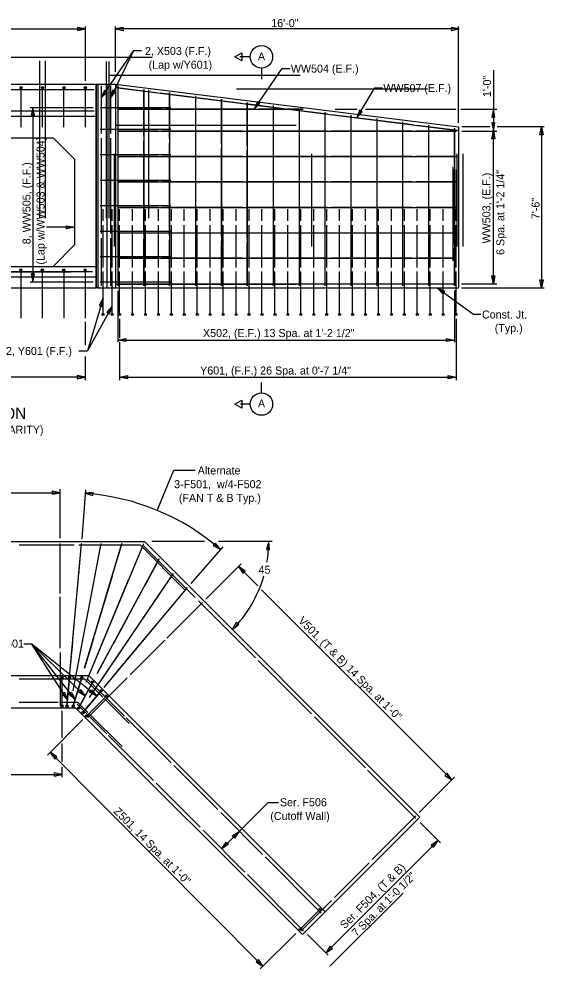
# Model space of a CAD drawing. Extents: x -1609 to 1184, y -412 to 394.
# Drawn here: x 696.34 to 720.85, y 283.56 to 327.87 of the extents above; entities that cross this region are included whole.
import ezdxf

# ---------------------------------------------------------------- set-up
doc = ezdxf.new("R2010")
doc.units = 0
for name, color, linetype in [('DR_P_Culvert', 7, 'Continuous'), ('DR_P_Headwall', 7, 'Continuous'), ('GE_P_CL_10', 7, 'Continuous'), ('ST_Details', 7, 'Continuous'), ('ST_Text', 7, 'Continuous')]:
    doc.layers.add(name, color=color, linetype=linetype)

msp = doc.modelspace()

# ---------------------------------------------------------------- linework, layer by layer
at = {"layer": 'DR_P_Culvert'}
for p, q in [((693.633, 326.09), (702.549, 326.09)), ((700.554, 325.25), (709.469, 325.25)), ((686.02, 324.588), (699.853, 324.588)), ((696.437, 322.835), (696.437, 324.671)), ((697.437, 322.835), (697.437, 324.671)), ((698.437, 322.835), (698.437, 324.671)), ((699.437, 322.835), (699.437, 324.671)), ((706.495, 324.613), (715.41, 324.613)), ((686.02, 323.585), (699.853, 323.585)), ((685.937, 323.335), (699.937, 323.335)), ((699.937, 323.335), (699.937, 315.338)), ((687.937, 322.335), (697.937, 322.335)), ((697.937, 322.335), (698.937, 321.335)), ((698.937, 321.335), (698.937, 317.335)), ((697.937, 316.335), (698.937, 317.335)), ((687.103, 316.085), (698.77, 316.085)), ((699.77, 316.085), (695.992, 316.085)), ((696.426, 316.168), (696.426, 313.921)), ((696.426, 316.168), (696.426, 313.921)), ((697.426, 316.168), (697.426, 313.921)), ((697.426, 316.168), (697.426, 313.921)), ((698.426, 316.168), (698.426, 313.921)), ((698.426, 316.168), (698.426, 313.921)), ((699.426, 316.168), (699.426, 313.921)), ((699.426, 316.168), (699.426, 313.921)), ((685.937, 315.338), (699.937, 315.338))]:
    msp.add_line(p, q, dxfattribs=at)
for points in [[(694.748, 324.588), (698.042, 324.588)], [(698.206, 324.588), (699.853, 324.588)], [(694.748, 323.585), (698.042, 323.585)], [(698.206, 323.585), (699.853, 323.585)]]:
    msp.add_lwpolyline(points, dxfattribs=at)
msp.add_lwpolyline([(699.937, 324.838), (700.021, 324.838), (700.021, 315.338), (699.937, 315.338)], close=True, dxfattribs=at)
at = {"layer": 'DR_P_Headwall'}
for p, q in [((685.937, 324.838), (699.937, 324.838)), ((699.937, 324.838), (699.937, 323.335)), ((700.021, 324.838), (700.021, 315.338)), ((700.021, 324.838), (700.849, 324.838)), ((700.435, 324.838), (700.435, 315.338)), ((700.849, 324.838), (716.848, 322.838)), ((700.849, 324.838), (700.849, 315.338)), ((716.848, 322.838), (716.848, 315.338)), ((687.937, 316.335), (697.937, 316.335)), ((697.937, 316.335), (699.937, 316.335)), ((699.937, 316.335), (699.937, 315.338)), ((685.937, 315.838), (699.937, 315.838)), ((685.937, 315.338), (698.937, 315.338)), ((677.852, 303.493), (702.193, 303.493)), ((715.044, 290.642), (702.193, 303.493)), ((677.852, 297.244), (699.604, 297.244)), ((710.625, 286.223), (699.604, 297.244)), ((677.852, 295.744), (698.983, 295.744)), ((709.565, 285.162), (698.983, 295.744)), ((715.044, 290.642), (709.565, 285.162))]:
    msp.add_line(p, q, dxfattribs=at)
for points in [[(700.182, 324.754), (700.182, 322.532)], [(700.605, 324.754), (700.605, 322.532)], [(700.182, 322.31), (700.182, 317.866)], [(700.605, 322.31), (700.605, 317.866)], [(700.182, 317.643), (700.182, 315.421)], [(700.605, 317.643), (700.605, 315.421)]]:
    msp.add_lwpolyline(points, dxfattribs=at)
at = {"layer": 'ST_Details'}
for p, q in [((697.301, 325.921), (697.301, 318.588)), ((697.564, 325.921), (697.564, 318.588)), ((700.412, 325.887), (700.412, 318.588)), ((700.527, 325.887), (700.527, 318.588)), ((700.828, 324.672), (716.827, 322.672)), ((700.953, 324.754), (700.953, 315.421)), ((702.161, 324.59), (702.161, 315.421)), ((702.38, 324.563), (702.38, 318.588)), ((703.37, 324.439), (703.37, 315.421)), ((704.578, 324.288), (704.578, 315.421)), ((705.786, 324.137), (705.786, 315.421)), ((706.995, 323.986), (706.995, 315.421)), ((700.124, 323.744), (703.421, 323.744)), ((700.932, 323.66), (709.596, 323.66)), ((708.203, 323.835), (708.203, 315.421)), ((709.411, 323.684), (709.411, 315.421)), ((710.62, 323.533), (710.62, 315.421)), ((711.828, 323.382), (711.828, 315.421)), ((713.036, 323.231), (713.036, 315.421)), ((700.124, 322.733), (703.421, 322.733)), ((700.859, 322.921), (709.275, 322.921)), ((700.932, 322.649), (716.755, 322.649)), ((714.245, 323.08), (714.245, 315.421)), ((715.453, 322.928), (715.453, 315.421)), ((716.661, 322.777), (716.661, 315.421)), ((700.124, 321.545), (703.421, 321.545)), ((700.779, 321.588), (700.779, 317.255)), ((700.932, 321.462), (716.755, 321.462)), ((709.998, 321.588), (709.998, 317.255)), ((716.672, 321.588), (716.672, 317.255)), ((716.772, 321.588), (716.772, 317.255)), ((717.052, 321.588), (717.052, 317.255)), ((716.589, 320.975), (716.589, 316.588)), ((716.745, 320.857), (716.745, 318.887)), ((700.124, 320.358), (703.421, 320.358)), ((700.932, 320.274), (716.755, 320.274)), ((700.124, 319.17), (703.421, 319.17)), ((700.265, 318.455), (700.265, 319.005)), ((700.689, 318.455), (700.689, 319.005)), ((700.932, 319.087), (716.755, 319.087)), ((701.036, 318.454), (701.036, 319.005)), ((701.64, 318.454), (701.64, 319.005)), ((702.245, 318.454), (702.245, 319.005)), ((702.849, 318.454), (702.849, 319.005)), ((703.453, 318.454), (703.453, 319.005)), ((704.057, 318.454), (704.057, 319.005)), ((704.661, 318.454), (704.661, 319.005)), ((705.265, 318.454), (705.265, 319.005)), ((705.87, 318.454), (705.87, 319.005)), ((706.474, 318.454), (706.474, 319.005)), ((707.078, 318.454), (707.078, 319.005)), ((707.682, 318.454), (707.682, 319.005)), ((708.286, 318.454), (708.286, 319.005)), ((708.89, 318.454), (708.89, 319.005)), ((709.495, 318.454), (709.495, 319.005)), ((710.099, 318.454), (710.099, 319.005)), ((710.703, 318.454), (710.703, 319.005)), ((711.307, 318.454), (711.307, 319.005)), ((711.911, 318.454), (711.911, 319.005)), ((712.515, 318.454), (712.515, 319.005)), ((713.12, 318.454), (713.12, 319.005)), ((713.724, 318.454), (713.724, 319.005)), ((714.328, 318.454), (714.328, 319.005)), ((714.932, 318.454), (714.932, 319.005)), ((715.536, 318.454), (715.536, 319.005)), ((716.14, 318.454), (716.14, 319.005)), ((716.745, 318.454), (716.745, 319.005)), ((700.265, 316.288), (700.265, 318.255)), ((700.689, 316.288), (700.689, 318.255)), ((701.036, 316.288), (701.036, 318.254)), ((701.64, 316.288), (701.64, 318.254)), ((702.245, 316.288), (702.245, 318.254)), ((702.849, 316.288), (702.849, 318.254)), ((703.453, 316.288), (703.453, 318.254)), ((704.057, 316.288), (704.057, 318.254)), ((704.661, 316.288), (704.661, 318.254)), ((705.265, 316.288), (705.265, 318.254)), ((705.87, 316.288), (705.87, 318.254)), ((706.474, 316.288), (706.474, 318.254)), ((707.078, 316.288), (707.078, 318.254)), ((707.682, 316.288), (707.682, 318.254)), ((708.286, 316.288), (708.286, 318.254)), ((708.89, 316.288), (708.89, 318.254)), ((709.495, 316.288), (709.495, 318.254)), ((710.099, 316.288), (710.099, 318.254)), ((710.703, 316.288), (710.703, 318.254)), ((711.307, 316.288), (711.307, 318.254)), ((711.911, 316.288), (711.911, 318.254)), ((712.515, 316.288), (712.515, 318.254)), ((713.12, 316.288), (713.12, 318.254)), ((713.724, 316.288), (713.724, 318.254)), ((714.328, 316.288), (714.328, 318.254)), ((714.932, 316.288), (714.932, 318.254)), ((715.536, 316.288), (715.536, 318.254)), ((716.14, 316.288), (716.14, 318.254)), ((716.745, 316.288), (716.745, 318.254)), ((700.124, 317.983), (703.421, 317.983)), ((700.932, 317.899), (716.755, 317.899)), ((700.124, 316.795), (703.421, 316.795)), ((700.932, 316.712), (716.755, 316.712)), ((700.124, 315.608), (703.421, 315.608)), ((700.021, 315.338), (716.848, 315.338)), ((700.859, 315.504), (709.275, 315.504)), ((700.932, 315.524), (716.755, 315.524)), ((698.268, 301.07), (698.268, 303.41)), ((702.006, 303.326), (699.133, 303.326)), ((704.068, 301.264), (702.006, 303.326)), ((704.563, 300.887), (702.124, 303.326)), ((698.268, 298.521), (698.268, 300.91)), ((703.238, 298.986), (704.91, 300.658)), ((707.375, 298.076), (704.725, 300.725)), ((701.525, 297.274), (703.143, 298.891)), ((698.268, 298.324), (698.268, 295.827)), ((709.986, 295.464), (707.499, 297.952)), ((698.174, 297.077), (696.352, 297.077)), ((699.417, 297.077), (698.294, 297.077)), ((699.417, 297.077), (700.26, 296.234)), ((699.535, 297.077), (701.268, 295.344)), ((699.548, 295.296), (701.393, 297.141)), ((700.432, 296.298), (699.489, 295.355)), ((700.345, 296.149), (701.48, 295.015)), ((698.174, 295.994), (696.352, 295.994)), ((699.087, 295.994), (698.294, 295.994)), ((700.443, 294.519), (699.052, 295.91)), ((699.553, 295.527), (699.087, 295.994)), ((701.149, 293.931), (699.638, 295.442)), ((701.342, 295.271), (703.445, 293.168)), ((702.62, 292.343), (700.517, 294.446)), ((703.568, 293.044), (705.621, 290.991)), ((704.796, 290.166), (702.743, 292.219)), ((705.762, 290.85), (707.711, 288.902)), ((712.829, 288.662), (714.868, 290.701)), ((711.061, 286.894), (712.677, 288.51)), ((709.506, 285.339), (710.92, 286.753)), ((714.272, 287.099), (710.854, 283.681)), ((710.39, 286.341), (709.447, 285.398))]:
    msp.add_line(p, q, dxfattribs=at)
for points in [[(702.733, 324.434), (700.828, 324.672)], [(700.953, 324.754), (700.953, 322.532)], [(702.161, 322.407), (702.161, 324.59)], [(703.37, 322.292), (703.37, 324.439)], [(706.733, 323.934), (702.924, 324.41)], [(704.578, 324.288), (704.578, 322.177)], [(705.786, 322.062), (705.786, 324.137)], [(706.995, 321.946), (706.995, 323.986)], [(702.995, 323.66), (700.932, 323.66)], [(707.326, 323.66), (703.201, 323.66)], [(708.828, 323.672), (706.923, 323.91)], [(709.595, 323.66), (707.533, 323.66)], [(708.203, 323.835), (708.203, 321.831)], [(710.733, 323.434), (708.828, 323.672)], [(709.411, 323.684), (709.411, 321.716)], [(710.62, 323.533), (710.62, 321.601)], [(714.732, 322.934), (710.923, 323.41)], [(711.828, 323.381), (711.828, 321.486)], [(713.036, 323.23), (713.036, 321.371)], [(702.816, 322.649), (700.932, 322.649)], [(706.772, 322.649), (703.004, 322.649)], [(708.843, 322.649), (706.96, 322.649)], [(710.727, 322.649), (708.844, 322.649)], [(714.683, 322.649), (710.916, 322.649)], [(714.245, 323.079), (714.245, 321.256)], [(716.755, 322.649), (714.871, 322.649)], [(716.827, 322.672), (714.923, 322.91)], [(715.453, 322.928), (715.453, 321.141)], [(716.661, 321.026), (716.661, 322.777)], [(700.953, 322.31), (700.953, 317.866)], [(702.161, 317.822), (702.161, 322.189)], [(703.37, 317.783), (703.37, 322.077)], [(704.578, 321.966), (704.578, 317.743)], [(705.786, 317.704), (705.786, 321.854)], [(702.816, 321.462), (700.932, 321.462)], [(706.772, 321.462), (703.004, 321.462)], [(708.843, 321.462), (706.96, 321.462)], [(706.995, 317.664), (706.995, 321.743)], [(708.203, 321.631), (708.203, 317.625)], [(710.727, 321.462), (708.844, 321.462)], [(709.411, 321.52), (709.411, 317.585)], [(710.62, 321.408), (710.62, 317.546)], [(714.683, 321.462), (710.916, 321.462)], [(716.755, 321.462), (714.871, 321.462)], [(711.828, 321.297), (711.828, 317.506)], [(713.036, 321.185), (713.036, 317.466)], [(714.245, 321.074), (714.245, 317.427)], [(715.453, 320.962), (715.453, 317.387)], [(716.661, 317.348), (716.661, 320.851)], [(702.816, 320.274), (700.932, 320.274)], [(706.772, 320.274), (703.004, 320.274)], [(708.843, 320.274), (706.96, 320.274)], [(710.727, 320.274), (708.844, 320.274)], [(714.683, 320.274), (710.916, 320.274)], [(716.755, 320.274), (714.871, 320.274)], [(702.816, 319.087), (700.932, 319.087)], [(706.772, 319.087), (703.004, 319.087)], [(708.843, 319.087), (706.96, 319.087)], [(710.727, 319.087), (708.844, 319.087)], [(714.683, 319.087), (710.916, 319.087)], [(716.755, 319.087), (714.871, 319.087)], [(700.932, 317.899), (702.816, 317.899)], [(703.004, 317.899), (706.772, 317.899)], [(706.96, 317.899), (708.843, 317.899)], [(708.844, 317.899), (710.727, 317.899)], [(710.916, 317.899), (714.683, 317.899)], [(714.871, 317.899), (716.755, 317.899)], [(700.953, 317.643), (700.953, 315.421)], [(702.161, 315.421), (702.161, 317.604)], [(703.37, 315.421), (703.37, 317.568)], [(704.578, 317.532), (704.578, 315.421)], [(705.786, 315.421), (705.786, 317.496)], [(706.995, 315.421), (706.995, 317.46)], [(708.203, 317.424), (708.203, 315.421)], [(709.411, 317.388), (709.411, 315.421)], [(710.62, 317.352), (710.62, 315.421)], [(711.828, 317.316), (711.828, 315.421)], [(713.036, 317.28), (713.036, 315.421)], [(714.245, 317.244), (714.245, 315.421)], [(715.453, 317.209), (715.453, 315.421)], [(716.661, 315.421), (716.661, 317.173)], [(702.816, 316.712), (700.932, 316.712)], [(706.772, 316.712), (703.004, 316.712)], [(708.843, 316.712), (706.96, 316.712)], [(710.727, 316.712), (708.844, 316.712)], [(714.683, 316.712), (710.916, 316.712)], [(716.755, 316.712), (714.871, 316.712)], [(700.265, 314.088), (700.265, 316.088)], [(700.689, 314.088), (700.689, 316.088)], [(701.036, 314.088), (701.036, 316.088)], [(701.64, 314.088), (701.64, 316.088)], [(702.245, 314.088), (702.245, 316.088)], [(702.849, 314.088), (702.849, 316.088)], [(703.453, 314.088), (703.453, 316.088)], [(704.057, 314.088), (704.057, 316.088)], [(704.661, 314.088), (704.661, 316.088)], [(705.265, 314.088), (705.265, 316.088)], [(705.87, 314.088), (705.87, 316.088)], [(706.474, 314.088), (706.474, 316.088)], [(707.078, 314.088), (707.078, 316.088)], [(707.682, 314.088), (707.682, 316.088)], [(708.286, 314.088), (708.286, 316.088)], [(708.89, 314.088), (708.89, 316.088)], [(709.495, 314.088), (709.495, 316.088)], [(710.099, 314.088), (710.099, 316.088)], [(710.703, 314.088), (710.703, 316.088)], [(711.307, 314.088), (711.307, 316.088)], [(711.911, 314.088), (711.911, 316.088)], [(712.515, 314.088), (712.515, 316.088)], [(713.12, 314.088), (713.12, 316.088)], [(713.724, 314.088), (713.724, 316.088)], [(714.328, 314.088), (714.328, 316.088)], [(714.932, 314.088), (714.932, 316.088)], [(715.536, 314.088), (715.536, 316.088)], [(716.14, 314.088), (716.14, 316.088)], [(716.745, 314.088), (716.745, 316.088)], [(700.932, 315.524), (702.816, 315.524)], [(703.004, 315.524), (706.772, 315.524)], [(706.96, 315.524), (708.843, 315.524)], [(708.844, 315.524), (710.727, 315.524)], [(710.916, 315.524), (714.683, 315.524)], [(714.871, 315.524), (716.755, 315.524)], [(698.914, 303.326), (696.352, 303.326)], [(698.351, 295.827), (698.351, 297.16)], [(712.51, 292.941), (710.128, 295.323)], [(712.614, 292.837), (714.868, 290.583)], [(706.882, 288.08), (704.937, 290.025)], [(707.83, 288.782), (710.449, 286.163)], [(709.624, 285.338), (707.001, 287.961)], [(710.39, 286.34), (709.447, 285.398)]]:
    msp.add_lwpolyline(points, dxfattribs=at)
msp.add_lwpolyline([(706.42, 309.908), (706.745, 310.095), (706.745, 309.721)], close=True, dxfattribs=at)
for centre in [(696.437, 324.671), (697.437, 324.671), (698.437, 324.671), (699.437, 324.671), (696.426, 316.168), (697.426, 316.168), (698.426, 316.168), (699.426, 316.168), (700.265, 314.088), (700.689, 314.088), (701.036, 314.088), (701.64, 314.088), (702.245, 314.088), (702.849, 314.088), (703.453, 314.088), (704.057, 314.088), (704.661, 314.088), (705.265, 314.088), (705.87, 314.088), (706.474, 314.088), (707.078, 314.088), (707.682, 314.088), (708.286, 314.088), (708.89, 314.088), (709.495, 314.088), (710.099, 314.088), (710.703, 314.088), (711.307, 314.088), (711.911, 314.088), (712.515, 314.088), (713.12, 314.088), (713.724, 314.088), (714.328, 314.088), (714.932, 314.088), (715.536, 314.088), (716.14, 314.088), (716.745, 314.088), (698.351, 297.16), (698.699, 297.16), (699.271, 297.16), (699.782, 296.948), (700.186, 296.544), (700.432, 296.298), (698.351, 295.827), (698.58, 295.827), (698.872, 295.827), (699.121, 295.724), (699.327, 295.517), (699.489, 295.355), (710.39, 286.341), (709.447, 285.398)]:
    msp.add_circle(centre, 0.0502, dxfattribs=at)
at = {"layer": 'ST_Text'}
for p, q in [((699.437, 324.996), (699.437, 327.529)), ((700.849, 325.406), (700.849, 327.529)), ((716.848, 323.025), (716.848, 327.529)), ((686.437, 327.41), (699.437, 327.41)), ((716.878, 327.41), (700.849, 327.41)), ((700.182, 324.194), (701.701, 326.401)), ((700.605, 324.185), (701.701, 326.401)), ((701.701, 326.401), (702.058, 326.401)), ((707.136, 326.109), (706.641, 326.109)), ((707.313, 323.66), (708.621, 325.56)), ((707.658, 325.587), (707.658, 325.072)), ((708.621, 325.56), (708.979, 325.56)), ((718.482, 325.486), (718.482, 323.66)), ((712.106, 323.263), (712.946, 324.66)), ((712.946, 324.66), (713.304, 324.66)), ((696.857, 323.744), (699.804, 323.744)), ((696.988, 323.744), (696.988, 315.608)), ((711.09, 323.66), (712.131, 323.66)), ((712.513, 323.66), (716.73, 323.66)), ((716.964, 323.66), (718.645, 323.66)), ((718.482, 323.66), (718.482, 322.649)), ((718.309, 322.838), (717.007, 322.838)), ((717.007, 322.649), (718.645, 322.649)), ((718.482, 315.524), (718.482, 322.649)), ((720.846, 322.838), (718.665, 322.838)), ((720.726, 322.838), (720.726, 315.338)), ((698.937, 318.155), (697.627, 318.155)), ((696.857, 315.608), (699.804, 315.608)), ((700.953, 315.198), (700.953, 312.795)), ((715.863, 315.338), (717.574, 314.087)), ((716.662, 315.202), (716.662, 312.795)), ((716.988, 315.524), (718.645, 315.524)), ((716.988, 315.338), (720.846, 315.338)), ((700.265, 314.847), (699.53, 312.389)), ((700.689, 314.477), (699.53, 312.389)), ((701.036, 313.891), (701.036, 312.992)), ((716.745, 313.891), (716.745, 311.028)), ((717.895, 314.087), (717.574, 314.087)), ((699.426, 313.752), (699.426, 312.659)), ((700.953, 312.897), (716.662, 312.897)), ((701.036, 312.795), (701.036, 311.028)), ((699.13, 312.389), (699.53, 312.389)), ((699.426, 312.137), (699.426, 311.028)), ((699.426, 311.165), (686.426, 311.165)), ((701.036, 311.165), (716.745, 311.165)), ((707.658, 310.43), (707.658, 310.92)), ((707.136, 309.908), (706.671, 309.908)), ((702.796, 304.949), (703.573, 306.824)), ((703.573, 306.824), (704.564, 306.824)), ((698.268, 303.659), (698.268, 305.946)), ((699.437, 305.906), (699.272, 303.623)), ((678.019, 305.775), (698.268, 305.775)), ((698.716, 297.351), (699.256, 303.41)), ((698.862, 296.535), (700.179, 303.41)), ((699.397, 297.585), (701.139, 303.41)), ((699.48, 296.943), (702.159, 303.41)), ((705.006, 303.493), (702.539, 303.493)), ((705.848, 303.251), (704.367, 301.539)), ((708.154, 303.493), (705.655, 303.493)), ((699.992, 297.338), (702.879, 302.689)), ((705.054, 300.803), (706.706, 302.455)), ((707.49, 301.423), (706.582, 302.331)), ((699.629, 296.217), (703.558, 302.01)), ((700.311, 296.693), (704.211, 301.358)), ((716.54, 292.373), (707.665, 301.248)), ((696.944, 298.71), (696.569, 298.71)), ((699.422, 296.283), (696.944, 298.71)), ((699.971, 296.287), (696.944, 298.71)), ((698.606, 296.115), (696.944, 298.71)), ((698.961, 296.126), (696.944, 298.71)), ((698.58, 295.827), (698.699, 297.16)), ((698.872, 295.827), (699.271, 297.16)), ((699.121, 295.724), (699.782, 296.948)), ((699.327, 295.517), (700.186, 296.544)), ((699.327, 295.188), (697.666, 293.536)), ((698.351, 294.337), (698.351, 295.595)), ((698.351, 293.226), (698.351, 294.074)), ((707.724, 283.684), (697.795, 293.664)), ((698.351, 292.506), (698.351, 292.983)), ((678.102, 292.631), (698.351, 292.631)), ((715.021, 290.854), (716.664, 292.497)), ((707.948, 291.31), (706.611, 289.973)), ((708.452, 291.31), (707.948, 291.31)), ((715.065, 290.385), (716.01, 289.44)), ((706.611, 289.973), (705.8, 289.162)), ((715.899, 289.551), (710.655, 284.307)), ((709.256, 285.207), (707.596, 283.556)), ((709.802, 285.161), (710.766, 284.196))]:
    msp.add_line(p, q, dxfattribs=at)
for points in [[(699.063, 327.335), (699.437, 327.41), (699.063, 327.485)], [(701.222, 327.485), (700.849, 327.41), (701.222, 327.335)], [(716.505, 327.335), (716.878, 327.41), (716.505, 327.485)], [(706.42, 326.109), (706.745, 326.296), (706.745, 325.922)], [(700.332, 324.544), (700.182, 324.194), (700.455, 324.46)], [(700.703, 324.553), (700.605, 324.185), (700.837, 324.487)], [(707.465, 324.01), (707.313, 323.66), (707.587, 323.925)], [(697.063, 323.37), (696.988, 323.744), (696.914, 323.37)], [(712.234, 323.621), (712.106, 323.263), (712.362, 323.545)], [(718.557, 323.287), (718.482, 323.66), (718.407, 323.287)], [(718.407, 323.023), (718.482, 322.649), (718.556, 323.023)], [(718.407, 322.276), (718.482, 322.649), (718.556, 322.276)], [(720.651, 322.464), (720.726, 322.838), (720.8, 322.464)], [(698.563, 318.229), (698.937, 318.155), (698.563, 318.08)], [(696.914, 315.981), (696.988, 315.608), (697.063, 315.981)], [(718.556, 315.898), (718.482, 315.524), (718.407, 315.898)], [(720.8, 315.711), (720.726, 315.338), (720.651, 315.711)], [(716.118, 315.055), (715.863, 315.338), (716.207, 315.175)], [(700.229, 314.468), (700.265, 314.847), (700.086, 314.511)], [(700.567, 314.116), (700.689, 314.477), (700.438, 314.191)], [(701.326, 312.822), (700.953, 312.897), (701.326, 312.972)], [(716.288, 312.972), (716.662, 312.897), (716.288, 312.822)], [(699.052, 311.09), (699.426, 311.165), (699.052, 311.239)], [(701.41, 311.09), (701.036, 311.165), (701.41, 311.239)], [(716.371, 311.239), (716.745, 311.165), (716.371, 311.09)], [(697.894, 305.7), (698.268, 305.775), (697.894, 305.849)], [(699.804, 305.79), (699.426, 305.747), (699.792, 305.642)], [(705.409, 303.312), (705.743, 303.13), (705.505, 303.427)], [(708.037, 303.115), (707.994, 303.493), (707.889, 303.127)], [(706.899, 302.12), (706.582, 302.331), (706.794, 302.014)], [(706.482, 299.723), (706.295, 299.391), (706.595, 299.626)], [(699.206, 296.596), (699.422, 296.283), (699.102, 296.489)], [(699.729, 296.581), (699.971, 296.287), (699.634, 296.465)], [(698.467, 296.469), (698.606, 296.115), (698.341, 296.389)], [(698.791, 296.467), (698.961, 296.126), (698.673, 296.375)], [(698.111, 293.452), (697.795, 293.664), (698.005, 293.347)], [(697.978, 292.554), (698.351, 292.631), (697.977, 292.703)], [(716.223, 292.584), (716.54, 292.373), (716.329, 292.69)], [(706.294, 289.762), (706.611, 289.973), (706.4, 289.656)], [(706.117, 289.373), (705.8, 289.162), (706.011, 289.479)], [(715.688, 289.234), (715.899, 289.551), (715.583, 289.34)], [(710.866, 284.624), (710.655, 284.307), (710.972, 284.518)], [(707.408, 283.896), (707.724, 283.684), (707.514, 284.001)]]:
    msp.add_lwpolyline(points, close=True, dxfattribs=at)
for points in [[(699.128, 301.967), (699.256, 303.41)], [(699.866, 301.773), (700.179, 303.41)], [(701.139, 303.41), (700.725, 302.023)], [(701.521, 301.87), (702.159, 303.41)], [(702.879, 302.689), (702.192, 301.415)], [(698.857, 298.938), (699.115, 301.823)], [(700.683, 301.884), (699.854, 299.11)], [(702.622, 300.631), (703.558, 302.01)], [(699.207, 298.335), (699.834, 301.609)], [(700.182, 298.636), (701.457, 301.716)], [(702.123, 301.288), (700.748, 298.74)], [(703.282, 300.247), (704.211, 301.358)], [(700.658, 297.734), (702.529, 300.493)], [(701.332, 297.915), (703.189, 300.136)], [(698.716, 297.351), (698.845, 298.793)], [(699.812, 298.972), (699.397, 297.585)], [(699.48, 296.943), (700.118, 298.482)], [(700.68, 298.612), (699.992, 297.339)], [(698.862, 296.535), (699.175, 298.172)], [(699.629, 296.217), (700.564, 297.596)], [(700.311, 296.693), (701.239, 297.804)], [(698.699, 297.16), (698.58, 295.827)], [(699.271, 297.16), (698.872, 295.827)], [(699.782, 296.948), (699.121, 295.724)], [(700.186, 296.544), (699.327, 295.517)]]:
    msp.add_lwpolyline(points, dxfattribs=at)
for centre in [(707.658, 326.109), (707.658, 309.908)]:
    msp.add_circle(centre, 0.522, dxfattribs=at)
for centre, radius, start, end in [((698.64, 294.915), 10.86, 49.1506, 85.8508), ((702.193, 303.493), 5.801, 350.5465, 360), ((702.193, 303.493), 5.801, 315, 344.0165)]:
    msp.add_arc(centre, radius, start, end, dxfattribs=at)

# ---------------------------------------------------------------- texts
at = {"layer": 'GE_P_CL_10'}
msp.add_text('45', height=0.3733, dxfattribs=at).set_placement((707.52, 301.995))
at = {"layer": 'ST_Text'}
for s, height, p in [('16\'-0"', 0.3733, (708.115, 327.495)), ('2, X503 (F.F.)', 0.37335, (702.219, 326.194)), ('A', 0.373, (707.493, 325.945)), ('(Lap w/Y601)', 0.37335, (702.387, 325.554)), ('WW504 (E.F.)', 0.37335, (709.031, 325.373)), ('WW507 (E.F.)', 0.37335, (713.347, 324.467)), ('Const. Jt.', 0.3733, (717.95, 313.901)), ('X502, (E.F.) 13 Spa. at 1\'-2 1/2"', 0.37335, (704.928, 313.036)), ('(Typ.)', 0.3733, (718.547, 313.273)), ('2, Y601 (F.F.)', 0.37335, (695.73, 312.201)), ('Y601, (F.F.) 26 Spa. at 0\'-7 1/4"', 0.37335, (704.793, 311.289)), ('A', 0.373, (707.493, 309.751)), ('INLET WINGWALL ELEVATION', 0.53335, (686.375, 309.211)), ('(FOOTING NOT SHOWN FOR CLARITY)', 0.37335, (688.192, 308.527)), ('Alternate', 0.3733, (704.682, 306.626)), ('3-F501,  w/4-F502', 0.37335, (703.581, 305.986)), ('(FAN T & B Typ.)', 0.37335, (703.802, 305.346)), ('Z501', 0.3733, (695.431, 298.551))]:
    msp.add_text(s, height=height, dxfattribs=at).set_placement(p)
for s, height, rotation, p in [('1\'-0"', 0.3733, 90, (718.371, 324.232)), ('(Lap w/WW503 & WW504)', 0.37335, 90, (697.531, 316.417)), ('8, WW505, (F.F.)', 0.37335, 90, (696.878, 317.365)), ('WW503, (E.F.)', 0.37335, 90, (718.342, 317.402)), ('6 Spa. at 1\'-2 1/4"', 0.37335, 90, (718.995, 316.868)), ('7\'-6"', 0.3733, 90, (720.64, 318.534)), ('V501, (T & B) 14 Spa. at 1\'-0"', 0.37335, 315, (709.343, 299.765)), ('Ser. F506', 0.3733, 360, (708.518, 291.148)), ('Z501, 14 Spa. at 1\'-0"', 0.37334, 314.8519, (700.729, 290.874)), ('(Cutoff Wall)', 0.37335, 360, (708.07, 290.508)), ('Ser. F504, (T & B)', 0.37334, 45, (711.544, 285.4)), ('7 Spa. at 1\'-0 1/2"', 0.37334, 45, (712.091, 285.042))]:
    msp.add_text(s, height=height, rotation=rotation, dxfattribs=at).set_placement(p)

doc.saveas('drawing.dxf')
